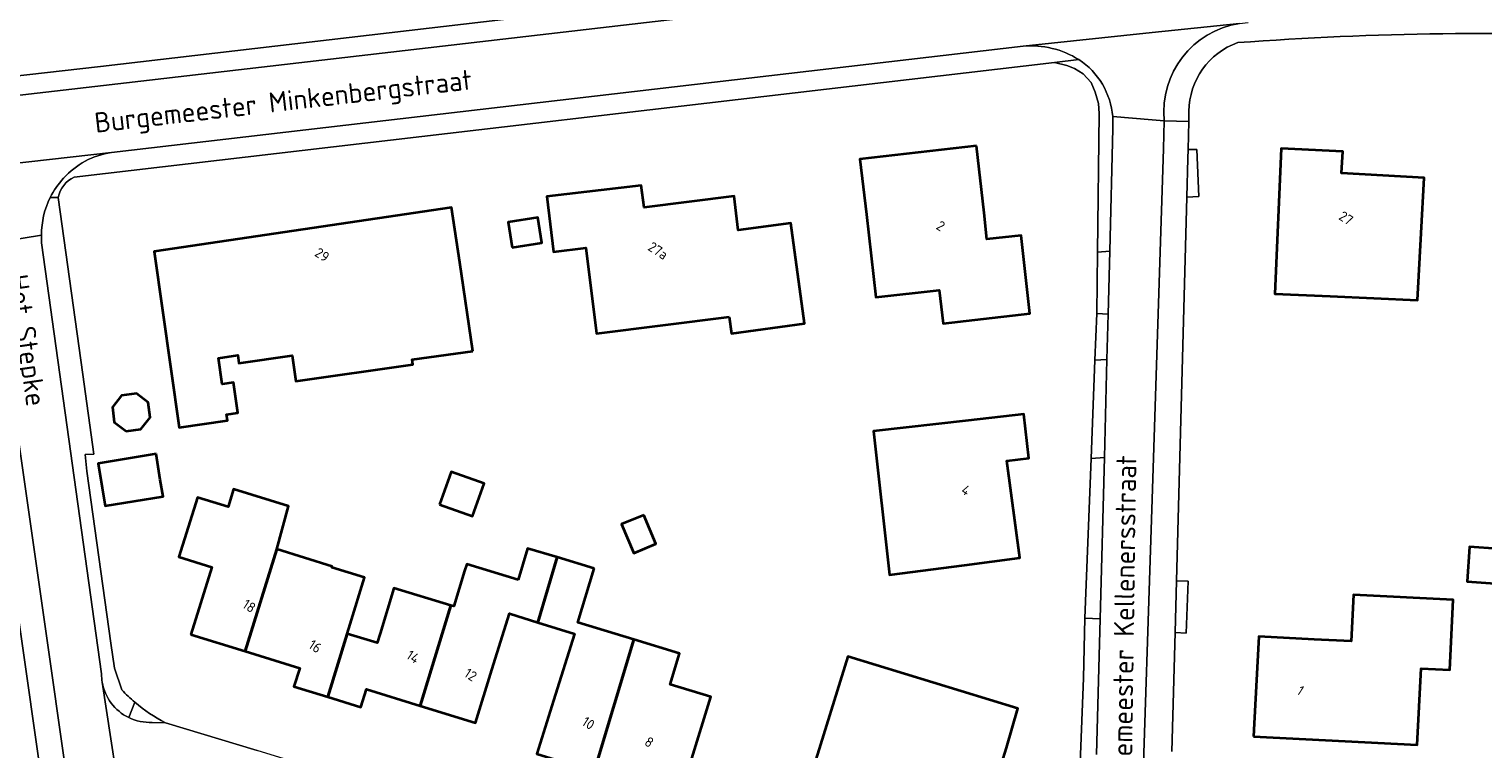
# Model space of a CAD drawing. Extents: x 184422 to 188298, y 343471 to 350189.
# Tile 364 of 513: x 186899 to 187030, y 348752 to 348816. Entities that reach past the tile are written whole.
import ezdxf
from ezdxf.enums import TextEntityAlignment as Align

# ---------------------------------------------------------------- set-up
doc = ezdxf.new("R2010")
doc.units = 0
for name, color, linetype, lineweight in [('B-WA-GR-BEPLANTING_CULTUUR_BODEMBEDEKKER-GV', 252, 'Continuous', 18), ('B-WA-OG-TERREIN_ERF-GV', 252, 'Continuous', 18), ('B-WA-OG-TOPOGRAFIE-T18', 252, 'Continuous', 18), ('B-WA-VH-VERHARDING_ASFALT-GV', 252, 'Continuous', 18), ('B-WA-VH-VERHARDING_BETONSTRAATSTEEN-GV', 252, 'Continuous', 18), ('B-WA-VH-VERHARDING_HALFVERHARDING-GV', 252, 'Continuous', 18), ('B-WA-VH-VERHARDING_OPEN-GV', 252, 'Continuous', 18), ('B-WA-VH-VERHARDING_STRAATBAKSTEEN-GV', 252, 'Continuous', 18), ('B-WA-VH-VERHARDING_TEGEL-GV', 252, 'Continuous', 18), ('B-WE-OG-BEBOUWING-GV', 250, 'Continuous', 35), ('B-WE-OG-BEBOUWING-T18', 10, 'Continuous', 18)]:
    doc.layers.add(name, color=color, linetype=linetype, lineweight=lineweight)
doc.styles.add('NLCS-ISO-M1000-T18', font='NLCS-ISO.ttf', dxfattribs={"height": 1.8})
doc.styles.add('NLCS-ISO-M500-T18', font='NLCS-ISO.ttf', dxfattribs={"height": 0.9})

msp = doc.modelspace()

# ---------------------------------------------------------------- linework, layer by layer
at = {"layer": 'B-WA-GR-BEPLANTING_CULTUUR_BODEMBEDEKKER-GV', "flags": 128}
msp.add_lwpolyline([(186995.703, 348777.798), (186994.51, 348777.686), (186993.95, 348763.365), (186995.325, 348763.29)], close=True, dxfattribs=at)
msp.add_lwpolyline([(186995.703, 348777.798), (186994.51, 348777.686), (186993.95, 348763.365), (186995.325, 348763.29)], close=True, dxfattribs=at)
msp.add_lwpolyline([(186995.703, 348777.798), (186994.51, 348777.686), (186993.95, 348763.365), (186995.325, 348763.29)], close=True, dxfattribs=at)
at = {"layer": 'B-WA-OG-TERREIN_ERF-GV', "flags": 128}
for points in [[(186876.385, 348809.637), (186905.535, 348812.91), (186991.788, 348823.007), (186999.661, 348823.928), (187000, 348823.968), (187002.992, 348824.318)], [(186876.385, 348809.637), (186905.535, 348812.91), (186991.788, 348823.007), (186999.661, 348823.928), (187000, 348823.968), (187002.992, 348824.318)], [(186876.385, 348809.637), (186905.535, 348812.91), (186991.788, 348823.007), (186999.661, 348823.928), (187000, 348823.968), (187002.992, 348824.318)], [(186991.21, 348813.282), (186903.162, 348802.988)], [(186991.21, 348813.282), (186903.162, 348802.988)], [(186991.21, 348813.282), (186903.162, 348802.988)], [(186993.476, 348748.797), (186993.826, 348757.958), (186993.95, 348763.365), (186994.51, 348777.686), (186994.856, 348786.525), (186995.041, 348790.719), (186995.085, 348796.248), (186995.229, 348808.686), (186995.167, 348809.606), (186994.891, 348810.603), (186994.512, 348811.496), (186993.794, 348812.264), (186993.025, 348812.74), (186992.342, 348813.023), (186991.21, 348813.282)], [(186993.476, 348748.797), (186993.826, 348757.958), (186993.95, 348763.365), (186994.51, 348777.686), (186994.856, 348786.525), (186995.041, 348790.719), (186995.085, 348796.248), (186995.229, 348808.686), (186995.167, 348809.606), (186994.891, 348810.603), (186994.512, 348811.496), (186993.794, 348812.264), (186993.025, 348812.74), (186992.342, 348813.023), (186991.21, 348813.282)], [(186993.476, 348748.797), (186993.826, 348757.958), (186993.95, 348763.365), (186994.51, 348777.686), (186994.856, 348786.525), (186995.041, 348790.719), (186995.085, 348796.248), (186995.229, 348808.686), (186995.167, 348809.606), (186994.891, 348810.603), (186994.512, 348811.496), (186993.794, 348812.264), (186993.025, 348812.74), (186992.342, 348813.023), (186991.21, 348813.282)], [(187003.307, 348808.9), (187003.284, 348807.992), (187003.219, 348805.454), (187004.017, 348805.449), (187004.184, 348801.254), (187003.106, 348801.188), (187002.181, 348766.706), (187003.232, 348766.681), (187003.044, 348762.004), (187002.056, 348762.053), (187001.77, 348751.372)], [(187003.307, 348808.9), (187003.284, 348807.992), (187003.219, 348805.454), (187004.017, 348805.449), (187004.184, 348801.254), (187003.106, 348801.188), (187002.181, 348766.706), (187003.232, 348766.681), (187003.044, 348762.004), (187002.056, 348762.053), (187001.77, 348751.372)], [(187003.307, 348808.9), (187003.284, 348807.992), (187003.219, 348805.454), (187004.017, 348805.449), (187004.184, 348801.254), (187003.106, 348801.188), (187002.181, 348766.706), (187003.232, 348766.681), (187003.044, 348762.004), (187002.056, 348762.053), (187001.77, 348751.372)], [(186901.717, 348801.15), (186903.937, 348785.238), (186904.934, 348778.097), (186904.153, 348778.062), (186904.297, 348776.549), (186906.449, 348761.097), (186906.767, 348758.852), (186907.445, 348756.908)], [(186901.717, 348801.15), (186903.937, 348785.238), (186904.934, 348778.097), (186904.153, 348778.062), (186904.297, 348776.549), (186906.449, 348761.097), (186906.767, 348758.852), (186907.445, 348756.908)], [(186901.717, 348801.15), (186903.937, 348785.238), (186904.934, 348778.097), (186904.153, 348778.062), (186904.297, 348776.549), (186906.449, 348761.097), (186906.767, 348758.852), (186907.445, 348756.908)], [(186901.207, 348741.941), (186893.388, 348796.64)], [(186901.207, 348741.941), (186893.388, 348796.64)], [(186901.207, 348741.941), (186893.388, 348796.64)], [(186944.732, 348751.165), (186946.219, 348755.939), (186948.091, 348761.95), (186944.822, 348762.967), (186942.252, 348763.767), (186940.682, 348758.719), (186939.197, 348753.945), (186934.251, 348755.483), (186929.422, 348756.985), (186928.908, 348755.35), (186925.954, 348756.27), (186922.902, 348757.221), (186923.423, 348758.846), (186918.522, 348760.37), (186913.638, 348761.888), (186915.513, 348767.936), (186912.56, 348768.872), (186914.231, 348774.204), (186916.978, 348773.343), (186917.475, 348774.939), (186922.416, 348773.402), (186921.363, 348769.544), (186926.348, 348767.994), (186926.318, 348767.899), (186929.24, 348766.991), (186927.943, 348762.817), (186927.682, 348761.957), (186930.392, 348761.121), (186930.648, 348761.976), (186931.883, 348766.054), (186937.006, 348764.503), (186937.251, 348764.429), (186938.212, 348767.604), (186938.421, 348768.196), (186943.044, 348766.807), (186943.896, 348769.624), (186946.537, 348768.825), (186949.877, 348767.814), (186948.406, 348762.955), (186953.422, 348761.437), (186957.54, 348760.19), (186956.69, 348757.382), (186960.35, 348756.275), (186958.515, 348750.343)], [(186944.732, 348751.165), (186946.219, 348755.939), (186948.091, 348761.95), (186944.822, 348762.967), (186942.252, 348763.767), (186940.682, 348758.719), (186939.197, 348753.945), (186934.251, 348755.483), (186929.422, 348756.985), (186928.908, 348755.35), (186925.954, 348756.27), (186922.902, 348757.221), (186923.423, 348758.846), (186918.522, 348760.37), (186913.638, 348761.888), (186915.513, 348767.936), (186912.56, 348768.872), (186914.231, 348774.204), (186916.978, 348773.343), (186917.475, 348774.939), (186922.416, 348773.402), (186921.363, 348769.544), (186926.348, 348767.994), (186926.318, 348767.899), (186929.24, 348766.991), (186927.943, 348762.817), (186927.682, 348761.957), (186930.392, 348761.121), (186930.648, 348761.976), (186931.883, 348766.054), (186937.006, 348764.503), (186937.251, 348764.429), (186938.212, 348767.604), (186938.421, 348768.196), (186943.044, 348766.807), (186943.896, 348769.624), (186946.537, 348768.825), (186949.877, 348767.814), (186948.406, 348762.955), (186953.422, 348761.437), (186957.54, 348760.19), (186956.69, 348757.382), (186960.35, 348756.275), (186958.515, 348750.343)], [(186944.732, 348751.165), (186946.219, 348755.939), (186948.091, 348761.95), (186944.822, 348762.967), (186942.252, 348763.767), (186940.682, 348758.719), (186939.197, 348753.945), (186934.251, 348755.483), (186929.422, 348756.985), (186928.908, 348755.35), (186925.954, 348756.27), (186922.902, 348757.221), (186923.423, 348758.846), (186918.522, 348760.37), (186913.638, 348761.888), (186915.513, 348767.936), (186912.56, 348768.872), (186914.231, 348774.204), (186916.978, 348773.343), (186917.475, 348774.939), (186922.416, 348773.402), (186921.363, 348769.544), (186926.348, 348767.994), (186926.318, 348767.899), (186929.24, 348766.991), (186927.943, 348762.817), (186927.682, 348761.957), (186930.392, 348761.121), (186930.648, 348761.976), (186931.883, 348766.054), (186937.006, 348764.503), (186937.251, 348764.429), (186938.212, 348767.604), (186938.421, 348768.196), (186943.044, 348766.807), (186943.896, 348769.624), (186946.537, 348768.825), (186949.877, 348767.814), (186948.406, 348762.955), (186953.422, 348761.437), (186957.54, 348760.19), (186956.69, 348757.382), (186960.35, 348756.275), (186958.515, 348750.343)], [(186911.349, 348753.958), (186919.604, 348751.458)], [(186911.349, 348753.958), (186919.604, 348751.458)], [(186911.349, 348753.958), (186919.604, 348751.458)]]:
    msp.add_lwpolyline(points, dxfattribs=at)
at = {"layer": 'B-WA-OG-TERREIN_ERF-GV'}
for points in [[(187044.536, 348815.57, 0.0296052), (187007.682, 348815.069)], [(187044.536, 348815.57, 0.0296052), (187007.682, 348815.069)], [(187044.536, 348815.57, 0.0296052), (187007.682, 348815.069)], [(187007.682, 348815.069, 0.3148886), (187003.307, 348808.9)], [(187007.682, 348815.069, 0.3148886), (187003.307, 348808.9)], [(187007.682, 348815.069, 0.3148886), (187003.307, 348808.9)], [(186903.162, 348802.988, 0.2320131), (186901.717, 348801.15)], [(186903.162, 348802.988, 0.2320131), (186901.717, 348801.15)], [(186903.162, 348802.988, 0.2320131), (186901.717, 348801.15)], [(186907.445, 348756.908, 0.0280752), (186908.612, 348755.795)], [(186907.445, 348756.908, 0.0280752), (186908.612, 348755.795)], [(186907.445, 348756.908, 0.0280752), (186908.612, 348755.795)], [(186908.612, 348755.795, 0.0572988), (186911.349, 348753.958)], [(186908.612, 348755.795, 0.0572988), (186911.349, 348753.958)], [(186908.612, 348755.795, 0.0572988), (186911.349, 348753.958)]]:
    msp.add_lwpolyline(points, format="xyb", dxfattribs=at)
at = {"layer": 'B-WA-OG-TERREIN_ERF-GV', "flags": 128}
for points in [[(186984.893, 348799.782), (186985.158, 348797.397), (186988.227, 348797.74), (186989.023, 348790.728), (186984.055, 348790.164), (186981.209, 348789.841), (186980.871, 348792.823), (186975.189, 348792.182), (186974.322, 348799.617), (186973.743, 348804.583), (186984.225, 348805.804)], [(186984.893, 348799.782), (186985.158, 348797.397), (186988.227, 348797.74), (186989.023, 348790.728), (186984.055, 348790.164), (186981.209, 348789.841), (186980.871, 348792.823), (186975.189, 348792.182), (186974.322, 348799.617), (186973.743, 348804.583), (186984.225, 348805.804)], [(186984.893, 348799.782), (186985.158, 348797.397), (186988.227, 348797.74), (186989.023, 348790.728), (186984.055, 348790.164), (186981.209, 348789.841), (186980.871, 348792.823), (186975.189, 348792.182), (186974.322, 348799.617), (186973.743, 348804.583), (186984.225, 348805.804)], [(187023.848, 348791.929), (187015.996, 348792.277), (187011.014, 348792.497), (187011.592, 348805.55), (187017.129, 348805.278), (187017.018, 348803.326), (187024.437, 348802.929), (187024.17, 348797.936)], [(187023.848, 348791.929), (187015.996, 348792.277), (187011.014, 348792.497), (187011.592, 348805.55), (187017.129, 348805.278), (187017.018, 348803.326), (187024.437, 348802.929), (187024.17, 348797.936)], [(187023.848, 348791.929), (187015.996, 348792.277), (187011.014, 348792.497), (187011.592, 348805.55), (187017.129, 348805.278), (187017.018, 348803.326), (187024.437, 348802.929), (187024.17, 348797.936)], [(186950.072, 348788.934), (186949.112, 348796.636), (186946.21, 348796.28), (186945.627, 348801.246), (186954.099, 348802.241), (186954.364, 348800.248), (186962.44, 348801.256), (186962.821, 348798.202), (186967.527, 348798.855), (186968.779, 348789.835), (186962.208, 348788.923), (186962, 348790.422)], [(186950.072, 348788.934), (186949.112, 348796.636), (186946.21, 348796.28), (186945.627, 348801.246), (186954.099, 348802.241), (186954.364, 348800.248), (186962.44, 348801.256), (186962.821, 348798.202), (186967.527, 348798.855), (186968.779, 348789.835), (186962.208, 348788.923), (186962, 348790.422)], [(186950.072, 348788.934), (186949.112, 348796.636), (186946.21, 348796.28), (186945.627, 348801.246), (186954.099, 348802.241), (186954.364, 348800.248), (186962.44, 348801.256), (186962.821, 348798.202), (186967.527, 348798.855), (186968.779, 348789.835), (186962.208, 348788.923), (186962, 348790.422)], [(186938.963, 348787.341), (186933.517, 348786.584), (186933.579, 348786.148), (186923.068, 348784.66), (186922.745, 348786.939), (186917.951, 348786.26), (186917.85, 348786.969), (186916.135, 348786.726), (186916.466, 348784.391), (186917.46, 348784.532), (186917.847, 348781.8), (186916.843, 348781.657), (186916.921, 348781.107), (186912.597, 348780.495), (186910.357, 348796.312), (186937.061, 348800.246), (186937.79, 348795.299)], [(186938.963, 348787.341), (186933.517, 348786.584), (186933.579, 348786.148), (186923.068, 348784.66), (186922.745, 348786.939), (186917.951, 348786.26), (186917.85, 348786.969), (186916.135, 348786.726), (186916.466, 348784.391), (186917.46, 348784.532), (186917.847, 348781.8), (186916.843, 348781.657), (186916.921, 348781.107), (186912.597, 348780.495), (186910.357, 348796.312), (186937.061, 348800.246), (186937.79, 348795.299)], [(186938.963, 348787.341), (186933.517, 348786.584), (186933.579, 348786.148), (186923.068, 348784.66), (186922.745, 348786.939), (186917.951, 348786.26), (186917.85, 348786.969), (186916.135, 348786.726), (186916.466, 348784.391), (186917.46, 348784.532), (186917.847, 348781.8), (186916.843, 348781.657), (186916.921, 348781.107), (186912.597, 348780.495), (186910.357, 348796.312), (186937.061, 348800.246), (186937.79, 348795.299)], [(186942.136, 348798.936), (186944.813, 348799.366), (186945.179, 348797.091), (186942.502, 348796.661)], [(186942.136, 348798.936), (186944.813, 348799.366), (186945.179, 348797.091), (186942.502, 348796.661)], [(186942.136, 348798.936), (186944.813, 348799.366), (186945.179, 348797.091), (186942.502, 348796.661)], [(186988.475, 348781.679), (186988.92, 348777.718), (186986.953, 348777.496), (186988.102, 348768.774), (186983.145, 348768.121), (186976.411, 348767.234), (186974.959, 348780.161), (186983.506, 348781.121)], [(186988.475, 348781.679), (186988.92, 348777.718), (186986.953, 348777.496), (186988.102, 348768.774), (186983.145, 348768.121), (186976.411, 348767.234), (186974.959, 348780.161), (186983.506, 348781.121)], [(186988.475, 348781.679), (186988.92, 348777.718), (186986.953, 348777.496), (186988.102, 348768.774), (186983.145, 348768.121), (186976.411, 348767.234), (186974.959, 348780.161), (186983.506, 348781.121)], [(187024.149, 348758.825), (187023.799, 348751.962), (187009.107, 348752.712), (187009.167, 348753.881), (187009.567, 348761.701), (187014.56, 348761.446), (187017.874, 348761.277), (187018.088, 348765.453), (187027.052, 348764.996), (187026.73, 348758.693)], [(187024.149, 348758.825), (187023.799, 348751.962), (187009.107, 348752.712), (187009.167, 348753.881), (187009.567, 348761.701), (187014.56, 348761.446), (187017.874, 348761.277), (187018.088, 348765.453), (187027.052, 348764.996), (187026.73, 348758.693)], [(187024.149, 348758.825), (187023.799, 348751.962), (187009.107, 348752.712), (187009.167, 348753.881), (187009.567, 348761.701), (187014.56, 348761.446), (187017.874, 348761.277), (187018.088, 348765.453), (187027.052, 348764.996), (187026.73, 348758.693)], [(186974.336, 348746.116), (186973.471, 348743.316), (186968.051, 348744.99), (186969.527, 348749.767), (186972.661, 348759.911), (186987.945, 348755.228), (186986.901, 348751.694), (186984.225, 348743.086)], [(186974.336, 348746.116), (186973.471, 348743.316), (186968.051, 348744.99), (186969.527, 348749.767), (186972.661, 348759.911), (186987.945, 348755.228), (186986.901, 348751.694), (186984.225, 348743.086)], [(186974.336, 348746.116), (186973.471, 348743.316), (186968.051, 348744.99), (186969.527, 348749.767), (186972.661, 348759.911), (186987.945, 348755.228), (186986.901, 348751.694), (186984.225, 348743.086)]]:
    msp.add_lwpolyline(points, close=True, dxfattribs=at)
at = {"layer": 'B-WA-VH-VERHARDING_ASFALT-GV', "flags": 128}
for points in [[(187003.089, 348822.538), (187000, 348822.178), (186905.806, 348811.211), (186879.364, 348808.149), (186875.348, 348807.724)], [(187003.089, 348822.538), (187000, 348822.178), (186905.806, 348811.211), (186879.364, 348808.149), (186875.348, 348807.724)], [(187003.089, 348822.538), (187000, 348822.178), (186905.806, 348811.211), (186879.364, 348808.149), (186875.348, 348807.724)], [(186872.705, 348801.525), (186881.713, 348802.364), (186887.201, 348803.025), (186887.655, 348803.076), (186906.502, 348805.197), (186988.399, 348814.746), (187000, 348815.963), (187007.844, 348816.786), (187008.609, 348816.866)], [(186872.705, 348801.525), (186881.713, 348802.364), (186887.201, 348803.025), (186887.655, 348803.076), (186906.502, 348805.197), (186988.399, 348814.746), (187000, 348815.963), (187007.844, 348816.786), (187008.609, 348816.866)], [(186872.705, 348801.525), (186881.713, 348802.364), (186887.201, 348803.025), (186887.655, 348803.076), (186906.502, 348805.197), (186988.399, 348814.746), (187000, 348815.963), (187007.844, 348816.786), (187008.609, 348816.866)], [(186995.897, 348733.09), (186997.235, 348736.663), (186999.012, 348743.898), (187000, 348774.056), (187001.031, 348805.526), (187001.081, 348808.048), (187000, 348808.135), (186996.46, 348808.419), (186996.474, 348807.357), (186996.187, 348796.342), (186996.039, 348790.665), (186995.932, 348786.59), (186995.703, 348777.798), (186995.325, 348763.29), (186995.007, 348751.101)], [(186995.897, 348733.09), (186997.235, 348736.663), (186999.012, 348743.898), (187000, 348774.056), (187001.031, 348805.526), (187001.081, 348808.048), (187000, 348808.135), (186996.46, 348808.419), (186996.474, 348807.357), (186996.187, 348796.342), (186996.039, 348790.665), (186995.932, 348786.59), (186995.703, 348777.798), (186995.325, 348763.29), (186995.007, 348751.101)], [(186995.897, 348733.09), (186997.235, 348736.663), (186999.012, 348743.898), (187000, 348774.056), (187001.031, 348805.526), (187001.081, 348808.048), (187000, 348808.135), (186996.46, 348808.419), (186996.474, 348807.357), (186996.187, 348796.342), (186996.039, 348790.665), (186995.932, 348786.59), (186995.703, 348777.798), (186995.325, 348763.29), (186995.007, 348751.101)], [(186905.625, 348758.342), (186900.22, 348797.078), (186900.229, 348797.772), (186895.61, 348797.007), (186903.472, 348742.23)], [(186905.625, 348758.342), (186900.22, 348797.078), (186900.229, 348797.772), (186895.61, 348797.007), (186903.472, 348742.23)], [(186905.625, 348758.342), (186900.22, 348797.078), (186900.229, 348797.772), (186895.61, 348797.007), (186903.472, 348742.23)], [(186907.896, 348742.815), (186907.686, 348744.486), (186905.686, 348757.589)], [(186905.686, 348757.589), (186907.686, 348744.486)], [(186907.896, 348742.815), (186907.686, 348744.486), (186905.686, 348757.589)], [(186905.686, 348757.589), (186907.686, 348744.486)], [(186907.896, 348742.815), (186907.686, 348744.486), (186905.686, 348757.589)], [(186905.686, 348757.589), (186907.686, 348744.486)], [(186984.219, 348726.678), (186990.959, 348724.462), (186992.159, 348729.083), (186985.062, 348731.267), (186985.046, 348731.272), (186985.007, 348731.284), (186984.996, 348731.287), (186955.743, 348740.31), (186919.604, 348751.458), (186911.349, 348753.958), (186910.161, 348753.986)], [(186984.219, 348726.678), (186990.959, 348724.462), (186992.159, 348729.083), (186985.062, 348731.267), (186985.046, 348731.272), (186985.007, 348731.284), (186984.996, 348731.287), (186955.743, 348740.31), (186919.604, 348751.458), (186911.349, 348753.958), (186910.161, 348753.986)], [(186984.219, 348726.678), (186990.959, 348724.462), (186992.159, 348729.083), (186985.062, 348731.267), (186985.046, 348731.272), (186985.007, 348731.284), (186984.996, 348731.287), (186955.743, 348740.31), (186919.604, 348751.458), (186911.349, 348753.958), (186910.161, 348753.986)]]:
    msp.add_lwpolyline(points, dxfattribs=at)
at = {"layer": 'B-WA-VH-VERHARDING_ASFALT-GV'}
for points in [[(186905.686, 348757.589, -0.0438596), (186905.625, 348758.342)], [(186905.686, 348757.589, -0.0438596), (186905.625, 348758.342)], [(186905.686, 348757.589, -0.0438596), (186905.625, 348758.342)], [(186908.055, 348754.42, -0.2419756), (186905.686, 348757.589)], [(186908.055, 348754.42, -0.2419756), (186905.686, 348757.589)], [(186908.055, 348754.42, -0.2419756), (186905.686, 348757.589)], [(186910.161, 348753.986, -0.1262291), (186908.055, 348754.42)], [(186910.161, 348753.986, -0.1262291), (186908.055, 348754.42)], [(186910.161, 348753.986, -0.1262291), (186908.055, 348754.42)]]:
    msp.add_lwpolyline(points, format="xyb", dxfattribs=at)
at = {"layer": 'B-WA-VH-VERHARDING_BETONSTRAATSTEEN-GV', "flags": 128}
for points in [[(186996.187, 348796.342), (186995.085, 348796.248), (186995.041, 348790.719), (186996.039, 348790.665)], [(186996.187, 348796.342), (186995.085, 348796.248), (186995.041, 348790.719), (186996.039, 348790.665)], [(186996.187, 348796.342), (186995.085, 348796.248), (186995.041, 348790.719), (186996.039, 348790.665)], [(186994.51, 348777.686), (186995.703, 348777.798), (186995.932, 348786.59), (186994.856, 348786.525)], [(186994.51, 348777.686), (186995.703, 348777.798), (186995.932, 348786.59), (186994.856, 348786.525)], [(186994.51, 348777.686), (186995.703, 348777.798), (186995.932, 348786.59), (186994.856, 348786.525)]]:
    msp.add_lwpolyline(points, close=True, dxfattribs=at)
for points in [[(186908.612, 348755.795), (186908.055, 348754.42)], [(186908.612, 348755.795), (186908.055, 348754.42)], [(186908.612, 348755.795), (186908.055, 348754.42)], [(186910.161, 348753.986), (186911.349, 348753.958)], [(186910.161, 348753.986), (186911.349, 348753.958)], [(186910.161, 348753.986), (186911.349, 348753.958)]]:
    msp.add_lwpolyline(points, dxfattribs=at)
at = {"layer": 'B-WA-VH-VERHARDING_BETONSTRAATSTEEN-GV'}
for points in [[(186911.349, 348753.958, -0.0572988), (186908.612, 348755.795)], [(186911.349, 348753.958, -0.0572988), (186908.612, 348755.795)], [(186911.349, 348753.958, -0.0572988), (186908.612, 348755.795)], [(186908.055, 348754.42, 0.1262291), (186910.161, 348753.986)], [(186908.055, 348754.42, 0.1262291), (186910.161, 348753.986)], [(186908.055, 348754.42, 0.1262291), (186910.161, 348753.986)]]:
    msp.add_lwpolyline(points, format="xyb", dxfattribs=at)
at = {"layer": 'B-WA-VH-VERHARDING_HALFVERHARDING-GV'}
for points in [[(186901.014, 348801.163, 0.1200742), (186900.229, 348797.772)], [(186901.014, 348801.163, 0.1200742), (186900.229, 348797.772)], [(186901.014, 348801.163, 0.1200742), (186900.229, 348797.772)], [(186905.625, 348758.342, 0.0438596), (186905.686, 348757.589)], [(186905.625, 348758.342, 0.0438596), (186905.686, 348757.589)], [(186905.625, 348758.342, 0.0438596), (186905.686, 348757.589)], [(186905.686, 348757.589, 0.2419756), (186908.055, 348754.42)], [(186905.686, 348757.589, 0.2419756), (186908.055, 348754.42)], [(186905.686, 348757.589, 0.2419756), (186908.055, 348754.42)], [(186908.612, 348755.795, -0.0280752), (186907.445, 348756.908)], [(186908.612, 348755.795, -0.0280752), (186907.445, 348756.908)], [(186908.612, 348755.795, -0.0280752), (186907.445, 348756.908)]]:
    msp.add_lwpolyline(points, format="xyb", dxfattribs=at)
at = {"layer": 'B-WA-VH-VERHARDING_HALFVERHARDING-GV', "flags": 128}
for points in [[(186901.717, 348801.15), (186901.014, 348801.163)], [(186901.717, 348801.15), (186901.014, 348801.163)], [(186901.717, 348801.15), (186901.014, 348801.163)], [(186907.445, 348756.908), (186906.767, 348758.852), (186906.449, 348761.097), (186904.297, 348776.549), (186904.153, 348778.062), (186904.934, 348778.097), (186903.937, 348785.238), (186901.717, 348801.15)], [(186907.445, 348756.908), (186906.767, 348758.852), (186906.449, 348761.097), (186904.297, 348776.549), (186904.153, 348778.062), (186904.934, 348778.097), (186903.937, 348785.238), (186901.717, 348801.15)], [(186907.445, 348756.908), (186906.767, 348758.852), (186906.449, 348761.097), (186904.297, 348776.549), (186904.153, 348778.062), (186904.934, 348778.097), (186903.937, 348785.238), (186901.717, 348801.15)], [(186900.229, 348797.772), (186900.22, 348797.078), (186905.625, 348758.342)], [(186900.229, 348797.772), (186900.22, 348797.078), (186905.625, 348758.342)], [(186900.229, 348797.772), (186900.22, 348797.078), (186905.625, 348758.342)], [(186908.055, 348754.42), (186908.612, 348755.795)], [(186908.055, 348754.42), (186908.612, 348755.795)], [(186908.055, 348754.42), (186908.612, 348755.795)]]:
    msp.add_lwpolyline(points, dxfattribs=at)
at = {"layer": 'B-WA-VH-VERHARDING_OPEN-GV', "flags": 128}
for points in [[(187007.844, 348816.786), (187000, 348815.963), (186988.399, 348814.746)], [(187007.844, 348816.786), (187000, 348815.963), (186988.399, 348814.746)], [(187007.844, 348816.786), (187000, 348815.963), (186988.399, 348814.746)], [(186996.46, 348808.419), (187000, 348808.135), (187001.081, 348808.048)], [(186996.46, 348808.419), (187000, 348808.135), (187001.081, 348808.048)], [(186996.46, 348808.419), (187000, 348808.135), (187001.081, 348808.048)], [(186906.502, 348805.197), (186887.655, 348803.076)], [(186906.502, 348805.197), (186887.655, 348803.076)], [(186906.502, 348805.197), (186887.655, 348803.076)], [(186895.59, 348797.242), (186895.61, 348797.007), (186900.229, 348797.772)], [(186895.59, 348797.242), (186895.61, 348797.007), (186900.229, 348797.772)], [(186895.59, 348797.242), (186895.61, 348797.007), (186900.229, 348797.772)]]:
    msp.add_lwpolyline(points, dxfattribs=at)
at = {"layer": 'B-WA-VH-VERHARDING_OPEN-GV'}
for points in [[(187001.081, 348808.048, -0.3991574), (187007.844, 348816.786)], [(187001.081, 348808.048, -0.3991574), (187007.844, 348816.786)], [(187001.081, 348808.048, -0.3991574), (187007.844, 348816.786)], [(186988.399, 348814.746, -0.1643209), (186993.407, 348813.539)], [(186988.399, 348814.746, -0.1643209), (186993.407, 348813.539)], [(186988.399, 348814.746, -0.1643209), (186993.407, 348813.539)], [(186993.407, 348813.539, -0.2309336), (186996.46, 348808.419)], [(186993.407, 348813.539, -0.2309336), (186996.46, 348808.419)], [(186993.407, 348813.539, -0.2309336), (186996.46, 348808.419)], [(186902.206, 348802.876, -0.1753939), (186906.502, 348805.197)], [(186902.206, 348802.876, -0.1753939), (186906.502, 348805.197)], [(186902.206, 348802.876, -0.1753939), (186906.502, 348805.197)], [(186901.014, 348801.163, -0.071249), (186902.206, 348802.876)], [(186901.014, 348801.163, -0.071249), (186902.206, 348802.876)], [(186901.014, 348801.163, -0.071249), (186902.206, 348802.876)], [(186900.229, 348797.772, -0.1200742), (186901.014, 348801.163)], [(186900.229, 348797.772, -0.1200742), (186901.014, 348801.163)], [(186900.229, 348797.772, -0.1200742), (186901.014, 348801.163)]]:
    msp.add_lwpolyline(points, format="xyb", dxfattribs=at)
at = {"layer": 'B-WA-VH-VERHARDING_STRAATBAKSTEEN-GV', "flags": 128}
for points in [[(186993.407, 348813.539), (186991.21, 348813.282), (186992.342, 348813.023), (186993.025, 348812.74), (186993.794, 348812.264), (186994.512, 348811.496), (186994.891, 348810.603), (186995.167, 348809.606), (186995.229, 348808.686), (186995.085, 348796.248), (186996.187, 348796.342), (186996.474, 348807.357), (186996.46, 348808.419)], [(186993.407, 348813.539), (186991.21, 348813.282), (186992.342, 348813.023), (186993.025, 348812.74), (186993.794, 348812.264), (186994.512, 348811.496), (186994.891, 348810.603), (186995.167, 348809.606), (186995.229, 348808.686), (186995.085, 348796.248), (186996.187, 348796.342), (186996.474, 348807.357), (186996.46, 348808.419)], [(186993.407, 348813.539), (186991.21, 348813.282), (186992.342, 348813.023), (186993.025, 348812.74), (186993.794, 348812.264), (186994.512, 348811.496), (186994.891, 348810.603), (186995.167, 348809.606), (186995.229, 348808.686), (186995.085, 348796.248), (186996.187, 348796.342), (186996.474, 348807.357), (186996.46, 348808.419)], [(187001.77, 348751.372), (187002.056, 348762.053), (187002.181, 348766.706), (187003.106, 348801.188), (187003.199, 348804.668), (187003.219, 348805.454), (187003.284, 348807.992), (187001.081, 348808.048), (187001.031, 348805.526), (187000, 348774.056), (186999.012, 348743.898), (186997.235, 348736.663), (186995.897, 348733.09)], [(187001.77, 348751.372), (187002.056, 348762.053), (187002.181, 348766.706), (187003.106, 348801.188), (187003.199, 348804.668), (187003.219, 348805.454), (187003.284, 348807.992), (187001.081, 348808.048), (187001.031, 348805.526), (187000, 348774.056), (186999.012, 348743.898), (186997.235, 348736.663), (186995.897, 348733.09)], [(187001.77, 348751.372), (187002.056, 348762.053), (187002.181, 348766.706), (187003.106, 348801.188), (187003.199, 348804.668), (187003.219, 348805.454), (187003.284, 348807.992), (187001.081, 348808.048), (187001.031, 348805.526), (187000, 348774.056), (186999.012, 348743.898), (186997.235, 348736.663), (186995.897, 348733.09)], [(186893.388, 348796.64), (186901.207, 348741.941)], [(186893.388, 348796.64), (186901.207, 348741.941)], [(186893.388, 348796.64), (186901.207, 348741.941)], [(186903.472, 348742.23), (186895.61, 348797.007), (186895.59, 348797.242)], [(186903.472, 348742.23), (186895.61, 348797.007), (186895.59, 348797.242)], [(186903.472, 348742.23), (186895.61, 348797.007), (186895.59, 348797.242)], [(186995.007, 348751.101), (186995.325, 348763.29), (186993.95, 348763.365), (186993.826, 348757.958), (186993.476, 348748.797), (186993.377, 348747.53), (186993.126, 348745.628), (186992.67, 348743.311), (186992.076, 348740.95), (186991.302, 348738.187), (186990.353, 348735.443), (186989.906, 348734.337), (186989.449, 348733.725), (186989.065, 348733.198), (186988.485, 348732.718), (186987.697, 348732.443), (186987.046, 348732.419), (186986.359, 348732.456), (186985.5, 348732.637), (186985.007, 348731.284), (186985.046, 348731.272), (186985.062, 348731.267)], [(186995.007, 348751.101), (186995.325, 348763.29), (186993.95, 348763.365), (186993.826, 348757.958), (186993.476, 348748.797), (186993.377, 348747.53), (186993.126, 348745.628), (186992.67, 348743.311), (186992.076, 348740.95), (186991.302, 348738.187), (186990.353, 348735.443), (186989.906, 348734.337), (186989.449, 348733.725), (186989.065, 348733.198), (186988.485, 348732.718), (186987.697, 348732.443), (186987.046, 348732.419), (186986.359, 348732.456), (186985.5, 348732.637), (186985.007, 348731.284), (186985.046, 348731.272), (186985.062, 348731.267)], [(186995.007, 348751.101), (186995.325, 348763.29), (186993.95, 348763.365), (186993.826, 348757.958), (186993.476, 348748.797), (186993.377, 348747.53), (186993.126, 348745.628), (186992.67, 348743.311), (186992.076, 348740.95), (186991.302, 348738.187), (186990.353, 348735.443), (186989.906, 348734.337), (186989.449, 348733.725), (186989.065, 348733.198), (186988.485, 348732.718), (186987.697, 348732.443), (186987.046, 348732.419), (186986.359, 348732.456), (186985.5, 348732.637), (186985.007, 348731.284), (186985.046, 348731.272), (186985.062, 348731.267)]]:
    msp.add_lwpolyline(points, dxfattribs=at)
at = {"layer": 'B-WA-VH-VERHARDING_STRAATBAKSTEEN-GV'}
msp.add_lwpolyline([(186996.46, 348808.419, 0.2309336), (186993.407, 348813.539)], format="xyb", dxfattribs=at)
msp.add_lwpolyline([(186996.46, 348808.419, 0.2309336), (186993.407, 348813.539)], format="xyb", dxfattribs=at)
msp.add_lwpolyline([(186996.46, 348808.419, 0.2309336), (186993.407, 348813.539)], format="xyb", dxfattribs=at)
at = {"layer": 'B-WA-VH-VERHARDING_STRAATBAKSTEEN-GV', "flags": 128}
for points in [[(187003.106, 348801.188), (187004.184, 348801.254), (187004.017, 348805.449), (187003.219, 348805.454), (187003.199, 348804.668)], [(187003.106, 348801.188), (187004.184, 348801.254), (187004.017, 348805.449), (187003.219, 348805.454), (187003.199, 348804.668)], [(187003.106, 348801.188), (187004.184, 348801.254), (187004.017, 348805.449), (187003.219, 348805.454), (187003.199, 348804.668)], [(186996.039, 348790.665), (186995.041, 348790.719), (186994.856, 348786.525), (186995.932, 348786.59)], [(186996.039, 348790.665), (186995.041, 348790.719), (186994.856, 348786.525), (186995.932, 348786.59)], [(186996.039, 348790.665), (186995.041, 348790.719), (186994.856, 348786.525), (186995.932, 348786.59)], [(187002.056, 348762.053), (187003.044, 348762.004), (187003.232, 348766.681), (187002.181, 348766.706)], [(187002.056, 348762.053), (187003.044, 348762.004), (187003.232, 348766.681), (187002.181, 348766.706)], [(187002.056, 348762.053), (187003.044, 348762.004), (187003.232, 348766.681), (187002.181, 348766.706)]]:
    msp.add_lwpolyline(points, close=True, dxfattribs=at)
at = {"layer": 'B-WA-VH-VERHARDING_TEGEL-GV', "flags": 128}
for points in [[(187002.992, 348824.318), (187000, 348823.968), (186999.661, 348823.928), (186991.788, 348823.007), (186905.535, 348812.91), (186876.385, 348809.637)], [(187002.992, 348824.318), (187000, 348823.968), (186999.661, 348823.928), (186991.788, 348823.007), (186905.535, 348812.91), (186876.385, 348809.637)], [(187002.992, 348824.318), (187000, 348823.968), (186999.661, 348823.928), (186991.788, 348823.007), (186905.535, 348812.91), (186876.385, 348809.637)], [(186875.348, 348807.724), (186879.364, 348808.149), (186905.806, 348811.211), (187000, 348822.178), (187003.089, 348822.538)], [(186875.348, 348807.724), (186879.364, 348808.149), (186905.806, 348811.211), (187000, 348822.178), (187003.089, 348822.538)], [(186875.348, 348807.724), (186879.364, 348808.149), (186905.806, 348811.211), (187000, 348822.178), (187003.089, 348822.538)], [(186988.399, 348814.746), (186906.502, 348805.197)], [(186988.399, 348814.746), (186906.502, 348805.197)], [(186988.399, 348814.746), (186906.502, 348805.197)], [(186903.162, 348802.988), (186991.21, 348813.282), (186993.407, 348813.539)], [(186903.162, 348802.988), (186991.21, 348813.282), (186993.407, 348813.539)], [(186903.162, 348802.988), (186991.21, 348813.282), (186993.407, 348813.539)], [(187001.081, 348808.048), (187003.284, 348807.992), (187003.307, 348808.9)], [(187001.081, 348808.048), (187003.284, 348807.992), (187003.307, 348808.9)], [(187001.081, 348808.048), (187003.284, 348807.992), (187003.307, 348808.9)], [(186901.014, 348801.163), (186901.717, 348801.15)], [(186901.014, 348801.163), (186901.717, 348801.15)], [(186901.014, 348801.163), (186901.717, 348801.15)]]:
    msp.add_lwpolyline(points, dxfattribs=at)
at = {"layer": 'B-WA-VH-VERHARDING_TEGEL-GV'}
for points in [[(187007.844, 348816.786, 0.3991574), (187001.081, 348808.048)], [(187007.844, 348816.786, 0.3991574), (187001.081, 348808.048)], [(187007.844, 348816.786, 0.3991574), (187001.081, 348808.048)], [(187007.682, 348815.069, -0.0296052), (187044.536, 348815.57)], [(187007.682, 348815.069, -0.0296052), (187044.536, 348815.57)], [(187007.682, 348815.069, -0.0296052), (187044.536, 348815.57)], [(186993.407, 348813.539, 0.1643209), (186988.399, 348814.746)], [(186993.407, 348813.539, 0.1643209), (186988.399, 348814.746)], [(186993.407, 348813.539, 0.1643209), (186988.399, 348814.746)], [(187003.307, 348808.9, -0.3148886), (187007.682, 348815.069)], [(187003.307, 348808.9, -0.3148886), (187007.682, 348815.069)], [(187003.307, 348808.9, -0.3148886), (187007.682, 348815.069)], [(186906.502, 348805.197, 0.1753939), (186902.206, 348802.876)], [(186906.502, 348805.197, 0.1753939), (186902.206, 348802.876)], [(186906.502, 348805.197, 0.1753939), (186902.206, 348802.876)], [(186902.206, 348802.876, 0.071249), (186901.014, 348801.163)], [(186902.206, 348802.876, 0.071249), (186901.014, 348801.163)], [(186902.206, 348802.876, 0.071249), (186901.014, 348801.163)], [(186901.717, 348801.15, -0.2320131), (186903.162, 348802.988)], [(186901.717, 348801.15, -0.2320131), (186903.162, 348802.988)], [(186901.717, 348801.15, -0.2320131), (186903.162, 348802.988)]]:
    msp.add_lwpolyline(points, format="xyb", dxfattribs=at)
at = {"layer": 'B-WE-OG-BEBOUWING-GV', "flags": 128}
for points in [[(186984.225, 348805.804), (186973.743, 348804.583), (186974.322, 348799.617), (186975.189, 348792.182), (186980.871, 348792.823), (186981.209, 348789.841), (186984.055, 348790.164), (186989.023, 348790.728), (186988.227, 348797.74), (186985.158, 348797.397), (186984.893, 348799.782)], [(186984.225, 348805.804), (186973.743, 348804.583), (186974.322, 348799.617), (186975.189, 348792.182), (186980.871, 348792.823), (186981.209, 348789.841), (186984.055, 348790.164), (186989.023, 348790.728), (186988.227, 348797.74), (186985.158, 348797.397), (186984.893, 348799.782)], [(186984.225, 348805.804), (186973.743, 348804.583), (186974.322, 348799.617), (186975.189, 348792.182), (186980.871, 348792.823), (186981.209, 348789.841), (186984.055, 348790.164), (186989.023, 348790.728), (186988.227, 348797.74), (186985.158, 348797.397), (186984.893, 348799.782)], [(187024.17, 348797.936), (187024.437, 348802.929), (187017.018, 348803.326), (187017.129, 348805.278), (187011.592, 348805.55), (187011.014, 348792.497), (187015.996, 348792.277), (187023.848, 348791.929)], [(187024.17, 348797.936), (187024.437, 348802.929), (187017.018, 348803.326), (187017.129, 348805.278), (187011.592, 348805.55), (187011.014, 348792.497), (187015.996, 348792.277), (187023.848, 348791.929)], [(187024.17, 348797.936), (187024.437, 348802.929), (187017.018, 348803.326), (187017.129, 348805.278), (187011.592, 348805.55), (187011.014, 348792.497), (187015.996, 348792.277), (187023.848, 348791.929)], [(186962, 348790.422), (186962.208, 348788.923), (186968.779, 348789.835), (186967.527, 348798.855), (186962.821, 348798.202), (186962.44, 348801.256), (186954.364, 348800.248), (186954.099, 348802.241), (186945.627, 348801.246), (186946.21, 348796.28), (186949.112, 348796.636), (186950.072, 348788.934)], [(186962, 348790.422), (186962.208, 348788.923), (186968.779, 348789.835), (186967.527, 348798.855), (186962.821, 348798.202), (186962.44, 348801.256), (186954.364, 348800.248), (186954.099, 348802.241), (186945.627, 348801.246), (186946.21, 348796.28), (186949.112, 348796.636), (186950.072, 348788.934)], [(186962, 348790.422), (186962.208, 348788.923), (186968.779, 348789.835), (186967.527, 348798.855), (186962.821, 348798.202), (186962.44, 348801.256), (186954.364, 348800.248), (186954.099, 348802.241), (186945.627, 348801.246), (186946.21, 348796.28), (186949.112, 348796.636), (186950.072, 348788.934)], [(186938.963, 348787.341), (186937.79, 348795.299), (186937.061, 348800.246), (186910.357, 348796.312), (186912.597, 348780.495), (186916.921, 348781.107), (186916.843, 348781.657), (186917.847, 348781.8), (186917.46, 348784.532), (186916.466, 348784.391), (186916.135, 348786.726), (186917.85, 348786.969), (186917.951, 348786.26), (186922.745, 348786.939), (186923.068, 348784.66), (186933.579, 348786.148), (186933.517, 348786.584)], [(186938.963, 348787.341), (186937.79, 348795.299), (186937.061, 348800.246), (186910.357, 348796.312), (186912.597, 348780.495), (186916.921, 348781.107), (186916.843, 348781.657), (186917.847, 348781.8), (186917.46, 348784.532), (186916.466, 348784.391), (186916.135, 348786.726), (186917.85, 348786.969), (186917.951, 348786.26), (186922.745, 348786.939), (186923.068, 348784.66), (186933.579, 348786.148), (186933.517, 348786.584)], [(186938.963, 348787.341), (186937.79, 348795.299), (186937.061, 348800.246), (186910.357, 348796.312), (186912.597, 348780.495), (186916.921, 348781.107), (186916.843, 348781.657), (186917.847, 348781.8), (186917.46, 348784.532), (186916.466, 348784.391), (186916.135, 348786.726), (186917.85, 348786.969), (186917.951, 348786.26), (186922.745, 348786.939), (186923.068, 348784.66), (186933.579, 348786.148), (186933.517, 348786.584)], [(186942.502, 348796.661), (186945.179, 348797.091), (186944.813, 348799.366), (186942.136, 348798.936)], [(186942.502, 348796.661), (186945.179, 348797.091), (186944.813, 348799.366), (186942.136, 348798.936)], [(186942.502, 348796.661), (186945.179, 348797.091), (186944.813, 348799.366), (186942.136, 348798.936)], [(186907.828, 348780.149), (186909.161, 348780.322), (186909.982, 348781.388), (186909.809, 348782.723), (186908.745, 348783.544), (186907.412, 348783.372), (186906.591, 348782.306), (186906.764, 348780.971)], [(186907.828, 348780.149), (186909.161, 348780.322), (186909.982, 348781.388), (186909.809, 348782.723), (186908.745, 348783.544), (186907.412, 348783.372), (186906.591, 348782.306), (186906.764, 348780.971)], [(186907.828, 348780.149), (186909.161, 348780.322), (186909.982, 348781.388), (186909.809, 348782.723), (186908.745, 348783.544), (186907.412, 348783.372), (186906.591, 348782.306), (186906.764, 348780.971)], [(186983.506, 348781.121), (186974.959, 348780.161), (186976.411, 348767.234), (186983.145, 348768.121), (186988.102, 348768.774), (186986.953, 348777.496), (186988.92, 348777.718), (186988.475, 348781.679)], [(186983.506, 348781.121), (186974.959, 348780.161), (186976.411, 348767.234), (186983.145, 348768.121), (186988.102, 348768.774), (186986.953, 348777.496), (186988.92, 348777.718), (186988.475, 348781.679)], [(186983.506, 348781.121), (186974.959, 348780.161), (186976.411, 348767.234), (186983.145, 348768.121), (186988.102, 348768.774), (186986.953, 348777.496), (186988.92, 348777.718), (186988.475, 348781.679)], [(186910.512, 348778.117), (186905.313, 348777.255), (186905.676, 348775.067), (186905.947, 348773.432), (186911.145, 348774.293), (186910.897, 348775.793)], [(186910.512, 348778.117), (186905.313, 348777.255), (186905.676, 348775.067), (186905.947, 348773.432), (186911.145, 348774.293), (186910.897, 348775.793)], [(186910.512, 348778.117), (186905.313, 348777.255), (186905.676, 348775.067), (186905.947, 348773.432), (186911.145, 348774.293), (186910.897, 348775.793)], [(186935.98, 348773.56), (186938.956, 348772.507), (186939.994, 348775.439), (186937.017, 348776.492)], [(186935.98, 348773.56), (186938.956, 348772.507), (186939.994, 348775.439), (186937.017, 348776.492)], [(186935.98, 348773.56), (186938.956, 348772.507), (186939.994, 348775.439), (186937.017, 348776.492)], [(186913.638, 348761.888), (186918.522, 348760.37), (186921.363, 348769.544), (186922.416, 348773.402), (186917.475, 348774.939), (186916.978, 348773.343), (186914.231, 348774.204), (186912.56, 348768.872), (186915.513, 348767.936)], [(186913.638, 348761.888), (186918.522, 348760.37), (186921.363, 348769.544), (186922.416, 348773.402), (186917.475, 348774.939), (186916.978, 348773.343), (186914.231, 348774.204), (186912.56, 348768.872), (186915.513, 348767.936)], [(186913.638, 348761.888), (186918.522, 348760.37), (186921.363, 348769.544), (186922.416, 348773.402), (186917.475, 348774.939), (186916.978, 348773.343), (186914.231, 348774.204), (186912.56, 348768.872), (186915.513, 348767.936)], [(186954.324, 348772.616), (186952.341, 348771.783), (186953.432, 348769.187), (186955.415, 348770.02)], [(186954.324, 348772.616), (186952.341, 348771.783), (186953.432, 348769.187), (186955.415, 348770.02)], [(186954.324, 348772.616), (186952.341, 348771.783), (186953.432, 348769.187), (186955.415, 348770.02)], [(186927.682, 348761.957), (186927.943, 348762.817), (186929.24, 348766.991), (186926.318, 348767.899), (186926.348, 348767.994), (186921.363, 348769.544), (186918.522, 348760.37), (186923.423, 348758.846), (186922.902, 348757.221), (186925.954, 348756.27)], [(186927.682, 348761.957), (186927.943, 348762.817), (186929.24, 348766.991), (186926.318, 348767.899), (186926.348, 348767.994), (186921.363, 348769.544), (186918.522, 348760.37), (186923.423, 348758.846), (186922.902, 348757.221), (186925.954, 348756.27)], [(186927.682, 348761.957), (186927.943, 348762.817), (186929.24, 348766.991), (186926.318, 348767.899), (186926.348, 348767.994), (186921.363, 348769.544), (186918.522, 348760.37), (186923.423, 348758.846), (186922.902, 348757.221), (186925.954, 348756.27)], [(186943.044, 348766.807), (186938.421, 348768.196), (186938.212, 348767.604), (186937.251, 348764.429), (186937.006, 348764.503), (186934.251, 348755.483), (186939.197, 348753.945), (186940.682, 348758.719), (186942.252, 348763.767), (186944.822, 348762.967), (186946.537, 348768.825), (186943.896, 348769.624)], [(186943.044, 348766.807), (186938.421, 348768.196), (186938.212, 348767.604), (186937.251, 348764.429), (186937.006, 348764.503), (186934.251, 348755.483), (186939.197, 348753.945), (186940.682, 348758.719), (186942.252, 348763.767), (186944.822, 348762.967), (186946.537, 348768.825), (186943.896, 348769.624)], [(186943.044, 348766.807), (186938.421, 348768.196), (186938.212, 348767.604), (186937.251, 348764.429), (186937.006, 348764.503), (186934.251, 348755.483), (186939.197, 348753.945), (186940.682, 348758.719), (186942.252, 348763.767), (186944.822, 348762.967), (186946.537, 348768.825), (186943.896, 348769.624)], [(186949.877, 348767.814), (186946.537, 348768.825), (186944.822, 348762.967), (186948.091, 348761.95), (186946.219, 348755.939), (186944.732, 348751.165), (186949.87, 348749.565), (186953.422, 348761.437), (186948.406, 348762.955)], [(186949.877, 348767.814), (186946.537, 348768.825), (186944.822, 348762.967), (186948.091, 348761.95), (186946.219, 348755.939), (186944.732, 348751.165), (186949.87, 348749.565), (186953.422, 348761.437), (186948.406, 348762.955)], [(186949.877, 348767.814), (186946.537, 348768.825), (186944.822, 348762.967), (186948.091, 348761.95), (186946.219, 348755.939), (186944.732, 348751.165), (186949.87, 348749.565), (186953.422, 348761.437), (186948.406, 348762.955)], [(187031.042, 348769.589), (187028.517, 348769.771), (187028.291, 348766.635), (187030.817, 348766.453)], [(187031.042, 348769.589), (187028.517, 348769.771), (187028.291, 348766.635), (187030.817, 348766.453)], [(187031.042, 348769.589), (187028.517, 348769.771), (187028.291, 348766.635), (187030.817, 348766.453)], [(186930.648, 348761.976), (186930.392, 348761.121), (186927.682, 348761.957), (186925.954, 348756.27), (186928.908, 348755.35), (186929.422, 348756.985), (186934.251, 348755.483), (186937.006, 348764.503), (186931.883, 348766.054)], [(186930.648, 348761.976), (186930.392, 348761.121), (186927.682, 348761.957), (186925.954, 348756.27), (186928.908, 348755.35), (186929.422, 348756.985), (186934.251, 348755.483), (186937.006, 348764.503), (186931.883, 348766.054)], [(186930.648, 348761.976), (186930.392, 348761.121), (186927.682, 348761.957), (186925.954, 348756.27), (186928.908, 348755.35), (186929.422, 348756.985), (186934.251, 348755.483), (186937.006, 348764.503), (186931.883, 348766.054)], [(187009.107, 348752.712), (187023.799, 348751.962), (187024.149, 348758.825), (187026.73, 348758.693), (187027.052, 348764.996), (187018.088, 348765.453), (187017.874, 348761.277), (187014.56, 348761.446), (187009.567, 348761.701), (187009.167, 348753.881)], [(187009.107, 348752.712), (187023.799, 348751.962), (187024.149, 348758.825), (187026.73, 348758.693), (187027.052, 348764.996), (187018.088, 348765.453), (187017.874, 348761.277), (187014.56, 348761.446), (187009.567, 348761.701), (187009.167, 348753.881)], [(187009.107, 348752.712), (187023.799, 348751.962), (187024.149, 348758.825), (187026.73, 348758.693), (187027.052, 348764.996), (187018.088, 348765.453), (187017.874, 348761.277), (187014.56, 348761.446), (187009.567, 348761.701), (187009.167, 348753.881)], [(186954.002, 348746.505), (186957.037, 348745.566), (186958.515, 348750.343), (186960.35, 348756.275), (186956.69, 348757.382), (186957.54, 348760.19), (186953.422, 348761.437), (186949.87, 348749.565), (186954.507, 348748.121)], [(186954.002, 348746.505), (186957.037, 348745.566), (186958.515, 348750.343), (186960.35, 348756.275), (186956.69, 348757.382), (186957.54, 348760.19), (186953.422, 348761.437), (186949.87, 348749.565), (186954.507, 348748.121)], [(186954.002, 348746.505), (186957.037, 348745.566), (186958.515, 348750.343), (186960.35, 348756.275), (186956.69, 348757.382), (186957.54, 348760.19), (186953.422, 348761.437), (186949.87, 348749.565), (186954.507, 348748.121)], [(186968.051, 348744.99), (186973.471, 348743.316), (186974.336, 348746.116), (186984.225, 348743.086), (186986.901, 348751.694), (186987.945, 348755.228), (186972.661, 348759.911), (186969.527, 348749.767)], [(186968.051, 348744.99), (186973.471, 348743.316), (186974.336, 348746.116), (186984.225, 348743.086), (186986.901, 348751.694), (186987.945, 348755.228), (186972.661, 348759.911), (186969.527, 348749.767)], [(186968.051, 348744.99), (186973.471, 348743.316), (186974.336, 348746.116), (186984.225, 348743.086), (186986.901, 348751.694), (186987.945, 348755.228), (186972.661, 348759.911), (186969.527, 348749.767)]]:
    msp.add_lwpolyline(points, close=True, dxfattribs=at)

# ---------------------------------------------------------------- texts
at = {"layer": 'B-WA-OG-TOPOGRAFIE-T18', "style": 'NLCS-ISO-M1000-T18'}
for s, rotation, p in [('Burgemeester Minkenbergstraat', 6.6, (186921.963, 348809.547)), ('Burgemeester Minkenbergstraat', 6.6, (186921.963, 348809.547)), ('Burgemeester Minkenbergstraat', 6.6, (186921.963, 348809.547)), ('Het Stepke', 278.2, (186898.661, 348788.284)), ('Het Stepke', 278.2, (186898.661, 348788.284)), ('Het Stepke', 278.2, (186898.661, 348788.284)), ('Burgemeester Kellenersstraat', 89.2, (186997.73, 348761.953)), ('Burgemeester Kellenersstraat', 89.2, (186997.73, 348761.953)), ('Burgemeester Kellenersstraat', 89.2, (186997.73, 348761.953))]:
    msp.add_text(s, height=1.8, rotation=rotation, dxfattribs=at).set_placement(p, align=Align.MIDDLE)
at = {"layer": 'B-WE-OG-BEBOUWING-T18', "style": 'NLCS-ISO-M500-T18'}
for s, p in [('2', (186981, 348798.597)), ('2', (186981, 348798.597)), ('2', (186981, 348798.597)), ('27', (187017.414, 348799.299)), ('27', (187017.414, 348799.299)), ('27', (187017.414, 348799.299)), ('29', (186925.436, 348796.006)), ('29', (186925.436, 348796.006)), ('29', (186925.436, 348796.006)), ('27a', (186955.614, 348796.373)), ('27a', (186955.614, 348796.373)), ('27a', (186955.614, 348796.373)), ('4', (186983.268, 348774.846)), ('4', (186983.268, 348774.846)), ('4', (186983.268, 348774.846)), ('18', (186918.885, 348764.446)), ('18', (186918.885, 348764.446)), ('18', (186918.885, 348764.446)), ('16', (186924.804, 348760.818)), ('16', (186924.804, 348760.818)), ('16', (186924.804, 348760.818)), ('14', (186933.601, 348759.874)), ('14', (186933.601, 348759.874)), ('14', (186933.601, 348759.874)), ('12', (186938.773, 348758.266)), ('12', (186938.773, 348758.266)), ('12', (186938.773, 348758.266)), ('1', (187013.324, 348756.855)), ('1', (187013.324, 348756.855)), ('1', (187013.324, 348756.855)), ('10', (186949.352, 348753.916)), ('10', (186949.352, 348753.916)), ('10', (186949.352, 348753.916)), ('8', (186954.817, 348752.214)), ('8', (186954.817, 348752.214)), ('8', (186954.817, 348752.214))]:
    msp.add_text(s, height=0.9, rotation=327.1, dxfattribs=at).set_placement(p, align=Align.MIDDLE)

doc.saveas('drawing.dxf')
